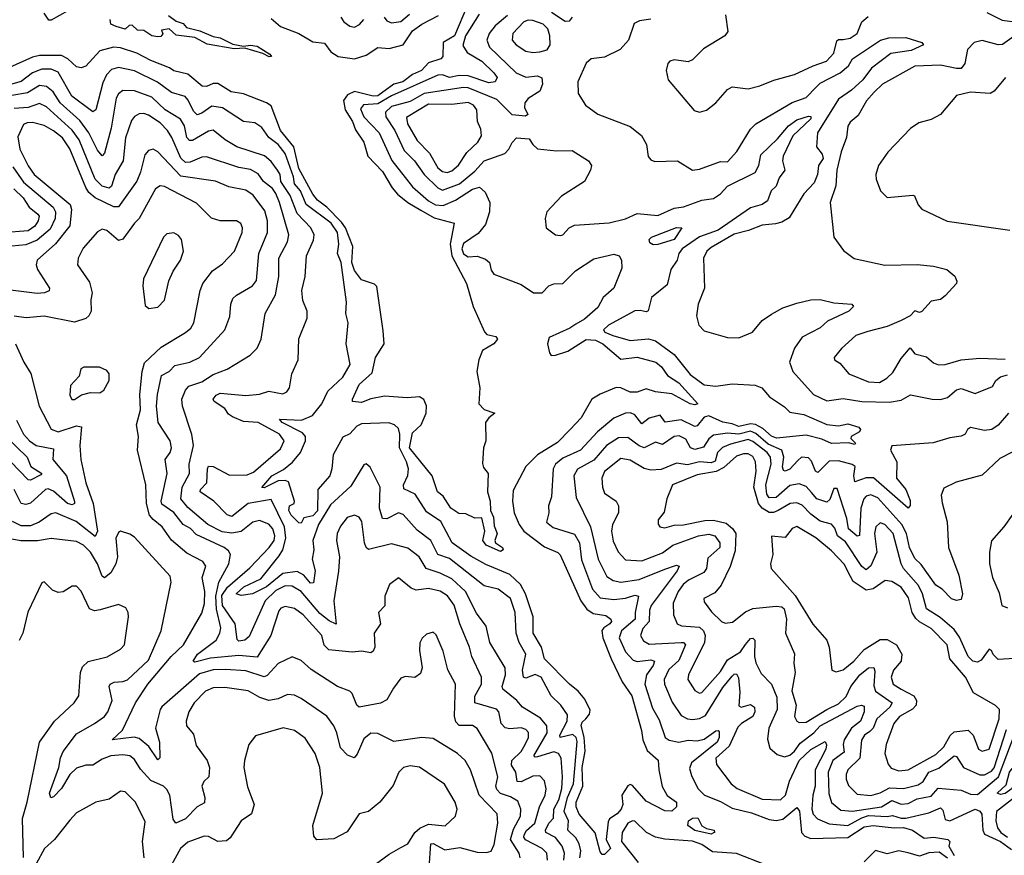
# Model space of a CAD drawing. Extents: x 1552294 to 1694791, y 811929 to 917222.
# Tile 531 of 643: x 1658319 to 1662571, y 893436 to 897044. Entities that reach past the tile are written whole.
import ezdxf

# ---------------------------------------------------------------- set-up
doc = ezdxf.new("R2010")
doc.units = 0

msp = doc.modelspace()

# ---------------------------------------------------------------- linework, layer by layer
at = {"layer": '0CON10XD'}
for points in [[(1660253, 897107), (1660197.3, 896975), (1660147.9, 896945), (1660146.4, 896885), (1660138.1, 896875), (1660085, 896857.3), (1660054.7, 896825), (1660015, 896808), (1659972.8, 896775), (1659934.9, 896765.1), (1659865.6, 896715), (1659845, 896714.4), (1659765, 896734), (1659735, 896718.9), (1659717.1, 896695), (1659724.4, 896655), (1659756.1, 896605), (1659768.6, 896568.6), (1659804.8, 896515), (1659822.4, 896455), (1659885, 896388), (1659927.5, 896317.5), (1659951.2, 896291.2), (1659994.4, 896254.4), (1660051, 896221)], [(1660302.8, 897067.2), (1660243.5, 896975), (1660232.7, 896932.7), (1660251.9, 896901.9), (1660315, 896864.4), (1660366.7, 896815), (1660380.6, 896795), (1660372.9, 896775), (1660345, 896770.8), (1660255, 896801.5), (1660216.4, 896803.6), (1660175, 896793.9), (1660145, 896805.9), (1660125, 896804.4), (1659925, 896714.7), (1659865, 896681.2), (1659804.2, 896675.8), (1659791.1, 896658.9), (1659805.6, 896625), (1659871, 896555), (1659925.9, 896435.9), (1660015, 896321.8), (1660085, 896261.2), (1660115, 896244.1), (1660147.6, 896242.4), (1660200.6, 896265), (1660275, 896312.1), (1660305, 896321.1), (1660329.4, 896299.4), (1660349.3, 896255), (1660348.1, 896215), (1660330.2, 896159.8), (1660299.5, 896120.5), (1660235, 896077.3), (1660228.2, 896055), (1660235, 896033.1), (1660255, 896020), (1660295, 896022.6), (1660330.5, 896010.5), (1660347.8, 895995), (1660355, 895962.5), (1660366.7, 895945), (1660485, 895901.1), (1660537.5, 895865), (1660575, 895864.4), (1660604.7, 895895.3), (1660625, 895902.9), (1660665, 895905.4), (1660719.8, 895960.2), (1660798.6, 896011.4), (1660885, 896030.9), (1660908.1, 896025), (1660918.3, 896005), (1660918.6, 895971.4), (1660885.3, 895885), (1660838.6, 895845), (1660815, 895800.7), (1660758.4, 895751.6), (1660721, 895729), (1660695, 895711.4), (1660605, 895671.8), (1660598.8, 895645), (1660606.3, 895606.3), (1660614.6, 895594.6), (1660632.2, 895595), (1660686.7, 895613.3), (1660765, 895662.5), (1660805, 895660.4), (1660836.6, 895645), (1660915, 895578.5), (1660985, 895586.5), (1661065.9, 895565), (1661090.8, 895545), (1661117.1, 895507.1), (1661165, 895476.1), (1661247.5, 895385), (1661235, 895380.8), (1661215, 895384.7), (1661135, 895428.5), (1661065, 895437.7), (1661025, 895449.5), (1660985, 895435.4), (1660955, 895436.1), (1660915, 895453.8), (1660895, 895455.6), (1660825, 895426.5), (1660790, 895405), (1660744.1, 895325), (1660695.9, 895274.1), (1660641.7, 895218.3), (1660554.6, 895165.4), (1660504.5, 895115), (1660449.5, 895010.5), (1660446.5, 894965), (1660454.4, 894915), (1660475.2, 894865), (1660496.5, 894835), (1660585, 894768.3), (1660643.4, 894743.4), (1660653.6, 894733.6), (1660742, 894535), (1660768.4, 894498.4), (1660795, 894480.3), (1660850.8, 894470.8), (1660871.1, 894455), (1660874.4, 894445), (1660867.3, 894435), (1660841.2, 894418.8), (1660833.4, 894406.6), (1660837.8, 894375), (1660872.6, 894285), (1660921.1, 894185), (1660962.6, 894125), (1661004.5, 893975.5), (1661009.5, 893935), (1661028.7, 893888.7), (1661076.4, 893846.4), (1661078.5, 893805), (1661093.5, 893733.5), (1661115, 893694.2), (1661155.3, 893665.3), (1661154.6, 893645), (1661135, 893626.1), (1661105, 893628.4), (1661025, 893669.8), (1660965, 893737.3), (1660955, 893741.2), (1660945, 893736.1), (1660919.5, 893695), (1660923.4, 893655), (1660916.2, 893635), (1660899.1, 893615), (1660866.6, 893593.4), (1660859.8, 893580.2), (1660851.6, 893505), (1660870.4, 893465), (1660845, 893440), (1660835, 893440), (1660825, 893450.8), (1660803.4, 893533.4), (1660735, 893613.9), (1660721.8, 893645), (1660722.1, 893665), (1660751.4, 893735), (1660747.8, 893815), (1660760.9, 893885), (1660756.6, 893946.6), (1660744, 893996), (1660748.6, 894011.4), (1660764, 894026), (1660779.8, 894045), (1660782.4, 894062.4), (1660759.8, 894109.8), (1660730.8, 894145), (1660693.3, 894175), (1660584.8, 894285), (1660572.6, 894335), (1660536.3, 894395), (1660536.5, 894465), (1660503.8, 894565), (1660482.3, 894605), (1660435, 894648.9), (1660331.9, 894691.9), (1660267.5, 894727.5), (1660186.8, 894785), (1660137.1, 894877.2), (1660075, 894918.8), (1660026.1, 894995), (1659978.3, 895018.3), (1659976, 895035), (1659995, 895075.8), (1659998.1, 895105), (1659990, 895135), (1659958.6, 895195), (1659960.6, 895255), (1659955, 895278.6), (1659937.1, 895295), (1659913.7, 895303.7), (1659795, 895298.6), (1659775, 895289.1), (1659745, 895255.5), (1659715, 895240.8), (1659672.7, 895165), (1659667.1, 895105), (1659657.6, 895075), (1659606.2, 895015), (1659605, 894924.1), (1659585, 894902.5), (1659546.7, 894893.3), (1659535, 894870), (1659525, 894871.4), (1659492, 894905), (1659481.2, 894925), (1659484.4, 894945), (1659503.8, 894955), (1659505.5, 894964.5), (1659479.2, 895049.2), (1659464.8, 895054.8), (1659435, 895052.3), (1659375, 895022), (1659364.4, 895024.4), (1659407.6, 895075), (1659457.9, 895102.1), (1659497.2, 895132.8), (1659532, 895175), (1659553.2, 895225), (1659552.6, 895245), (1659540.1, 895260.1), (1659452.9, 895305), (1659441.5, 895318.5), (1659535.6, 895314.4), (1659583.1, 895335), (1659623.5, 895385), (1659650.1, 895439.9), (1659715, 895500.9), (1659745.4, 895555), (1659728.2, 895645), (1659737.9, 895735), (1659727.5, 895775), (1659730.4, 895825), (1659707.2, 895995), (1659691.5, 896035), (1659697.6, 896075), (1659690.8, 896125), (1659664.2, 896165), (1659555.5, 896245.5), (1659531.5, 896305), (1659506.2, 896335), (1659501.8, 896365), (1659465, 896466.4), (1659435, 896504.8), (1659395.3, 896535), (1659365, 896578.2), (1659335, 896598), (1659285, 896604.7), (1659195, 896663.8), (1659148.7, 896671.3), (1659105, 896640), (1659085, 896633.5), (1659069.5, 896649.5), (1659047.1, 896697.1), (1659033, 896713), (1658975, 896729), (1658913.6, 896773.6), (1658815, 896823.5), (1658745, 896838.1), (1658715, 896829.2), (1658693.5, 896806.5), (1658678.4, 896771.6), (1658648.4, 896655), (1658635, 896646.2), (1658544.3, 896714.3), (1658485, 896818.1), (1658455, 896830.4), (1658415, 896830.3), (1658375, 896814), (1658325, 896776.9), (1658165, 896733.2)], [(1658527.3, 897082.7), (1658455, 897042.5), (1658445, 897042.5), (1658425, 897072.5)], [(1658961.8, 897061.8), (1658995, 897037.5), (1659025, 897027.5), (1659040, 897010), (1659096.2, 896996.2), (1659155, 896970.8), (1659185, 896966), (1659238.8, 896938.8), (1659285, 896930), (1659315, 896934.2), (1659345, 896929.6), (1659398.6, 896895), (1659406, 896885), (1659396.7, 896883.3), (1659368.7, 896898.7), (1659291.7, 896921.7), (1659245, 896918.2), (1659128, 896938), (1659075, 896966.4), (1658995, 896977.1), (1658965, 897004.2), (1658931.7, 896998.3), (1658937, 896983), (1658928.3, 896971.7), (1658915, 896970), (1658890, 896975), (1658855, 896997.5), (1658828.3, 896998.3), (1658805, 897020), (1658791.7, 897018.3), (1658775, 897003.3), (1658735, 897014), (1658713.3, 897025), (1658710, 897045)], [(1659405, 897049.1), (1659445.8, 897015), (1659525, 896984.1), (1659585, 896948.1), (1659635, 896943.3), (1659663.1, 896905), (1659694.4, 896885), (1659765, 896875.7), (1659815, 896890.6), (1659865, 896923.5), (1659915, 896919.1), (1659974.6, 896935), (1660015, 896996.5), (1660055.4, 897025), (1660128, 897062)], [(1659705.9, 897055), (1659719.1, 897035), (1659745, 897015.5), (1659765, 897011.5), (1659786.8, 897023.2), (1659805, 897045.5)], [(1659892.4, 897055), (1659905, 897038.9), (1659925, 897030.9), (1659965, 897035.9), (1660002.4, 897067.6)], [(1660425, 897061.6), (1660372.6, 897017.4), (1660346.2, 896985), (1660335.8, 896955), (1660347.8, 896925), (1660463.6, 896815), (1660505, 896795.2), (1660555, 896802), (1660573.4, 896793.4), (1660576.3, 896765), (1660565, 896735.8), (1660515, 896703.6), (1660500, 896685), (1660499.5, 896665), (1660514, 896635), (1660502.9, 896627.1), (1660445, 896632.5), (1660379, 896699), (1660255, 896749.8), (1660235, 896751.4), (1660065, 896725.8), (1660005, 896690.4), (1659925, 896669.9), (1659898.6, 896645), (1659900.4, 896625), (1659938.7, 896565), (1659978.9, 896478.9), (1660023.6, 896435), (1660065.7, 896375), (1660125, 896317.6), (1660145, 896307.6), (1660218.1, 896335), (1660285, 896390.6), (1660325, 896434.5), (1660414.3, 896465.7), (1660431.5, 896485), (1660445, 896513.8), (1660465, 896533.3), (1660519.5, 896529.5), (1660534.5, 896504.5), (1660555, 896487.1), (1660637.4, 896477.4), (1660705, 896478.5), (1660775.8, 896435), (1660788.5, 896415), (1660784.5, 896395), (1660757.8, 896345), (1660658.2, 896281.8), (1660596, 896215), (1660588, 896185), (1660592.5, 896145), (1660632.5, 896115), (1660652.3, 896112.3), (1660665, 896115.8), (1660692.5, 896145), (1660715, 896156.4), (1660865, 896166.9), (1660935, 896183.8), (1660985, 896206.9), (1661075, 896198.1), (1661145, 896229.6), (1661185, 896236.5), (1661265, 896264.4), (1661315, 896271.9), (1661345, 896292.4), (1661375, 896325.2), (1661495, 896384.8), (1661511, 896415), (1661518.8, 896461.2), (1661590.9, 896529.1), (1661639.2, 896585), (1661675, 896610.9), (1661725, 896627.1), (1661736, 896626), (1661735.4, 896615.4), (1661658, 896542), (1661615.5, 896455), (1661613.7, 896435), (1661622.5, 896395), (1661599.3, 896360.7), (1661585.2, 896324.8), (1661564.7, 896305), (1661547.8, 896262.3), (1661525, 896246.5), (1661475, 896231.6), (1661334.6, 896135.4), (1661255, 896107), (1661180, 896055), (1661164.7, 896035), (1661158.8, 896005), (1661131.5, 895965), (1661115, 895898.8), (1661046.7, 895845), (1661032.9, 895787.1), (1661025, 895782.5), (1660998.9, 895788.9), (1660975, 895786.7), (1660861.5, 895725), (1660840.5, 895705), (1660846.4, 895695), (1660880.5, 895680.5), (1660955, 895658.8), (1661035, 895665.8), (1661065, 895657.2), (1661145, 895597.9), (1661215, 895512.1), (1661275, 895467.4), (1661325, 895461.4), (1661395, 895471.1), (1661495.5, 895465.5), (1661524.4, 895454.4), (1661557.5, 895415), (1661621.9, 895371.9), (1661645, 895349.2), (1661705, 895338.9), (1661805, 895295.7), (1661855, 895290), (1661895, 895298.6), (1661942, 895285), (1661949.4, 895275), (1661945.9, 895264.1), (1661909.2, 895245), (1661908, 895235), (1661928, 895215), (1661925, 895210), (1661897.5, 895217.5), (1661825, 895214.4), (1661782.5, 895232.5), (1661715, 895249.6), (1661587.6, 895237.6), (1661565, 895246.3), (1661528.4, 895278.4), (1661496.4, 895296.4), (1661475, 895298.9), (1661425, 895287), (1661395, 895299.4), (1661355, 895305.6), (1661295, 895333.1), (1661275, 895328), (1661245, 895290.3), (1661235, 895286.8), (1661175, 895316.3), (1661105.7, 895305.7), (1661085, 895336.8), (1661036.7, 895323.3), (1661005, 895299.5), (1660975, 895337.5), (1660956.8, 895346.8), (1660934.5, 895345.5), (1660885, 895323.3), (1660814.1, 895265), (1660740.6, 895185), (1660665, 895151.3), (1660632.9, 895125), (1660622.3, 895105), (1660615, 894983.3), (1660602.5, 894945), (1660603.9, 894915), (1660593.3, 894875), (1660622, 894852), (1660715, 894822.5), (1660736.3, 894785), (1660745, 894712), (1660792.4, 894585), (1660825, 894548.2), (1660885, 894540.2), (1660935, 894546.1), (1660975, 894559.4), (1660991.8, 894555), (1660977, 894485), (1660976.4, 894455), (1660918.1, 894405), (1660908.4, 894375), (1660934.8, 894315), (1660967.9, 894277.9), (1660985, 894272.7), (1661045, 894279.4), (1661060.4, 894275), (1661053.8, 894255), (1661025.6, 894215), (1661018.9, 894175), (1661052, 894072), (1661081, 894021), (1661106.9, 893945), (1661123, 893933), (1661165, 893924.1), (1661205, 893932.9), (1661245, 893930.9), (1661275, 893938), (1661325, 893973.1), (1661335.6, 893975.6), (1661339.5, 893969.5), (1661339.7, 893945), (1661331.1, 893925), (1661219.8, 893835), (1661211.4, 893811.4), (1661220.1, 893780.1), (1661246.8, 893725), (1661276.7, 893695), (1661345, 893668.1), (1661395, 893639.8), (1661479.2, 893619.2), (1661555, 893590.7), (1661585, 893586.3), (1661615, 893592.7), (1661675, 893641.9), (1661686.8, 893626.8), (1661695.6, 893535), (1661709.3, 893519.3), (1661735, 893508.4), (1661895, 893513), (1661965, 893559.7), (1662005, 893564.8), (1662095, 893554.6), (1662136, 893556), (1662174.5, 893545), (1662225, 893510.6), (1662266.2, 893513.8), (1662327.5, 893505), (1662335.6, 893495.6), (1662332, 893475), (1662353.8, 893435)], [(1660704.1, 897055), (1660691.7, 897038.3), (1660675, 897035.8), (1660615, 897075.7)], [(1661367.5, 897065), (1661377.1, 896992.9), (1661364.2, 896975), (1661272.4, 896917.6), (1661225, 896870), (1661205, 896862.5), (1661145, 896871.4), (1661126.7, 896865), (1661118, 896855), (1661110, 896825), (1661120, 896785), (1661231.2, 896651.2), (1661255, 896644.4), (1661285, 896653.6), (1661324.5, 896685), (1661375, 896742), (1661395, 896754), (1661465, 896746), (1661515, 896758.1), (1661575, 896782.5), (1661665, 896806.8), (1661745, 896845.4), (1661802.9, 896865), (1661835, 896898.9), (1661847.2, 896952.7), (1661855, 896958.4), (1661875, 896958.2), (1661905, 896964.6), (1661935, 896984.5), (1661956, 897035), (1661982.5, 897057.5)], [(1662495, 897074.7), (1662562.2, 897042.2), (1662615, 897035.4)], [(1660535, 896901.8), (1660565, 896904.7), (1660596.7, 896913.3), (1660610, 896935), (1660608.6, 896975), (1660599.7, 897005), (1660578.8, 897025), (1660535, 897040.4), (1660515, 897041.7), (1660495.6, 897034.4), (1660447.9, 896985), (1660445.3, 896955), (1660462.3, 896935), (1660505, 896908.8), (1660535, 896901.8)], [(1661045, 897045.6), (1660995, 897038.5), (1660971.8, 897028.2), (1660948.6, 896955), (1660911.4, 896915), (1660845, 896882.9), (1660787.5, 896875), (1660765, 896856.2), (1660728.6, 896775), (1660730.6, 896725), (1660762.5, 896675), (1660815, 896635.8), (1660955, 896582.9), (1661004.2, 896544.2), (1661025.8, 896505), (1661033.2, 896453.2), (1661045, 896438.8), (1661061.2, 896431.2), (1661160, 896435), (1661225, 896394.5), (1661255, 896398.8), (1661345, 896432.1), (1661375, 896430.6), (1661415.4, 896475), (1661475, 896572), (1661497.5, 896595), (1661655, 896686.5), (1661715, 896708.6), (1661757.9, 896752.1), (1661775, 896769.4), (1661862.5, 896815), (1661898.1, 896845), (1661915.7, 896874.3), (1662036, 896955), (1662072.5, 896965), (1662145, 896967.8), (1662215.4, 896945.4), (1662221.4, 896935), (1662168.9, 896911.1), (1662081.5, 896898.5), (1661997.4, 896835), (1661959.7, 896785), (1661911, 896739), (1661855, 896700.2), (1661763.9, 896555), (1661760.5, 896495), (1661785, 896463.3), (1661788.3, 896445), (1661768.4, 896415), (1661764.2, 896375), (1661750.2, 896339.8), (1661705, 896292.7), (1661641.9, 896188.1), (1661610.5, 896169.5), (1661582.9, 896162.9), (1661525, 896156.7), (1661466.4, 896133.6), (1661405, 896118.4), (1661305, 896060.5), (1661286.2, 896043.9), (1661271.2, 896015), (1661276.2, 895885), (1661249.2, 895815), (1661242, 895765), (1661251.2, 895725), (1661275, 895700.6), (1661375, 895671.8), (1661425, 895670.4), (1661482.9, 895695), (1661525, 895744.7), (1661565, 895772.5), (1661615, 895800), (1661675, 895820.5), (1661735, 895834.5), (1661775, 895835.5), (1661835, 895821.2), (1661912.5, 895815), (1661920, 895805), (1661900, 895785), (1661807.2, 895742.8), (1661775, 895713.8), (1661697.3, 895672.7), (1661664.2, 895625.7), (1661642.9, 895565), (1661657.8, 895525), (1661747.1, 895425), (1661805, 895398.9), (1661875, 895408.9), (1661955, 895395.2), (1662075, 895393.2), (1662125, 895401.3), (1662165.3, 895424.7), (1662258.8, 895405), (1662295, 895403.8), (1662325, 895413.2), (1662364.4, 895445.6), (1662385, 895452.1), (1662445, 895430.6), (1662519.2, 895460.8), (1662533.7, 895486.3), (1662555, 895502), (1662585, 895510.3)], [(1662644.3, 896995), (1662563.3, 896936.7), (1662544.5, 896935.5), (1662475, 896954.6), (1662441.1, 896945), (1662411.5, 896915), (1662400, 896855), (1662385, 896833.9), (1662365, 896832.8), (1662295, 896847.4), (1662185, 896843.3), (1662045, 896765.5), (1662009.2, 896730.9), (1661975.9, 896694.1), (1661939.2, 896630.8), (1661905, 896601.1), (1661895.3, 896584.7), (1661889.5, 896535), (1661866.4, 896473.6), (1661847.6, 896395), (1661843, 896327), (1661818.5, 896255), (1661834.4, 896104.4), (1661876.9, 896046.9), (1661922.4, 896012.4), (1662055, 895984.5), (1662195, 895986.4), (1662265, 895979.4), (1662322.5, 895965), (1662356.9, 895936.9), (1662366.2, 895915), (1662363.8, 895905), (1662315, 895851.4), (1662295, 895835.7), (1662255, 895828), (1662215, 895783.8), (1662205, 895780), (1662185, 895787.5), (1662164.6, 895765.4), (1662125.2, 895744.8), (1662065, 895719.5), (1661981.6, 895698.4), (1661930.1, 895679.9), (1661868.1, 895625), (1661836.7, 895585), (1661837.5, 895575), (1661860.5, 895560.5), (1661899.2, 895515), (1661985, 895480.2), (1662032.1, 895477.9), (1662064.1, 895495.9), (1662089.9, 895520.1), (1662125, 895581.8), (1662165, 895626.7), (1662185, 895601.4), (1662235, 895588.9), (1662265, 895562.9), (1662286, 895554), (1662315, 895554.7), (1662384.6, 895575.4), (1662465, 895583.1), (1662575, 895577.7)], [(1660051, 896221), (1660108.7, 896188.7), (1660195.5, 896165.5), (1660178, 896075), (1660184.7, 896024.7), (1660247.8, 895905), (1660277.6, 895805), (1660326.5, 895696.5), (1660336.2, 895685), (1660375, 895675.4), (1660381.8, 895665), (1660366.4, 895645), (1660318, 895615), (1660301.2, 895575), (1660292.5, 895525), (1660305.4, 895455), (1660302.1, 895385), (1660325, 895361.5), (1660371.2, 895345), (1660344.6, 895325.4), (1660331.1, 895305), (1660332.5, 895225), (1660322.5, 895195), (1660317.9, 895127.9), (1660321.2, 895111.2), (1660342.5, 895085), (1660339.2, 895005), (1660350.6, 894965), (1660351.9, 894925), (1660365, 894896.7), (1660368.2, 894858.2), (1660381.5, 894825), (1660371.1, 894795), (1660374.3, 894785), (1660403.8, 894765), (1660407.5, 894755), (1660395, 894747.1), (1660333.3, 894775), (1660318.9, 894795), (1660328.1, 894835), (1660315, 894892.5), (1660285, 894891.2), (1660245, 894910), (1660215, 894911.2), (1660181.4, 894935), (1660147.3, 894987.3), (1660123.3, 895005), (1660100.6, 895075), (1660002, 895195), (1660015, 895260), (1660052.7, 895295), (1660073.7, 895345), (1660076.3, 895376.3), (1660064.8, 895404.8), (1660045, 895415.3), (1659991.8, 895411.8), (1659895, 895418.5), (1659835, 895407.4), (1659795, 895391.7), (1659756.7, 895395), (1659755.8, 895405), (1659785, 895468.9), (1659840.5, 895519.5), (1659855, 895585.6), (1659893.1, 895645), (1659889.3, 895700.7), (1659861.7, 895891.7), (1659851.5, 895901.5), (1659795, 895921.1), (1659765, 895961), (1659753.8, 895996.2), (1659758.1, 896065), (1659725.7, 896145.7), (1659709.1, 896169.1), (1659644.8, 896235), (1659604.8, 896265), (1659585, 896290.5), (1659525, 896401.8), (1659503.3, 896495), (1659445.4, 896565), (1659405, 896672), (1659385, 896685.2), (1659285, 896723.2), (1659232.5, 896732.5), (1659175, 896768.5), (1659155, 896768.6), (1659125, 896755.8), (1659107.3, 896757.3), (1659045, 896808.5), (1658985, 896823.2), (1658966.1, 896836.1), (1658885, 896867.6), (1658825, 896899), (1658755, 896922.7), (1658724.5, 896925.5), (1658665, 896910), (1658605, 896843.3), (1658585, 896835.6), (1658565, 896840), (1658526.7, 896875), (1658499.6, 896889.6), (1658405, 896889.7), (1658375, 896882.8), (1658275, 896836.9)], [(1662575.7, 896795), (1662526.9, 896735), (1662509.2, 896725), (1662425, 896730.4), (1662365, 896716.5), (1662295.6, 896635), (1662255, 896612.5), (1662201.7, 896598.2), (1662165.9, 896574.1), (1662067.6, 896472.4), (1662028, 896415), (1662016, 896375), (1662017.5, 896355), (1662035.8, 896305), (1662065, 896276), (1662176.2, 896286.2), (1662183.3, 896283.3), (1662198.8, 896245), (1662215, 896226.2), (1662323.6, 896173.6), (1662595, 896134.6)], [(1658435.4, 896755.4), (1658405, 896759.4), (1658352.2, 896727.8), (1658285, 896716.7)], [(1660738.2, 893425), (1660741.7, 893455), (1660735.5, 893485), (1660720.8, 893510.8), (1660686.1, 893545), (1660688.4, 893585), (1660670.1, 893625), (1660685.1, 893685), (1660710.4, 893745), (1660726.8, 893926.8), (1660721.9, 893945), (1660707.2, 893957.2), (1660652.5, 893945), (1660651.2, 893955), (1660683.2, 894015), (1660685, 894042), (1660656.2, 894085), (1660614.4, 894124.4), (1660570.4, 894205), (1660545, 894216.5), (1660505, 894200.3), (1660494.2, 894205), (1660490.8, 894235), (1660504.1, 894305), (1660476, 894355), (1660462.5, 894395), (1660459.2, 894485), (1660438.2, 894545), (1660385, 894584.6), (1660325, 894599.1), (1660175, 894717), (1660124, 894735), (1660095, 894795.3), (1660035, 894839.8), (1659975, 894906.9), (1659954.6, 894914.6), (1659905, 894889.3), (1659885, 894890.5), (1659872.8, 894935), (1659876.1, 895026.1), (1659832, 895112), (1659815, 895126), (1659805, 895122), (1659749.5, 895030.5), (1659660.6, 894949.4), (1659609.8, 894865), (1659585.5, 894795), (1659589.2, 894755), (1659581.4, 894715), (1659594.8, 894665), (1659587.1, 894612.9), (1659575, 894610.6), (1659545.9, 894645.9), (1659517.9, 894662.1), (1659455, 894652.6), (1659385, 894594.8), (1659325, 894565.4), (1659275, 894557.7), (1659254.5, 894564.5), (1659286.9, 894595), (1659360.3, 894629.7), (1659440.2, 894729.8), (1659454.7, 894755.3), (1659468.2, 894805), (1659461.9, 894855), (1659405, 894972.2), (1659305, 894954.5), (1659235, 894899.6), (1659215, 894906.2), (1659157.2, 894965), (1659098.6, 895005), (1659100, 895015), (1659127.8, 895045), (1659129.8, 895105), (1659135, 895115.6), (1659155, 895114.3), (1659225, 895076.7), (1659301.5, 895078.5), (1659329, 895091), (1659445, 895191.5), (1659460.8, 895225), (1659441.1, 895255), (1659348.8, 895305), (1659285, 895309.3), (1659238.6, 895328.6), (1659221.1, 895341.1), (1659205, 895365.8), (1659158.2, 895395), (1659154.7, 895405), (1659167.5, 895422.5), (1659185, 895431.2), (1659295, 895420.7), (1659355, 895427.3), (1659395, 895440.4), (1659455, 895428.1), (1659472.8, 895437.2), (1659484.4, 895455), (1659494.5, 895515), (1659520.9, 895575), (1659523.9, 895666.1), (1659560, 895755), (1659560.5, 895785), (1659541.7, 895831.7), (1659537.7, 895875), (1659552, 895935), (1659557.1, 896025), (1659588.1, 896091.9), (1659591.2, 896115), (1659575.9, 896145), (1659517.6, 896207.6), (1659487.6, 896285), (1659475, 896302.6), (1659446.6, 896345), (1659443.1, 896375), (1659433, 896395), (1659405, 896431.1), (1659375.9, 896455.9), (1659256.7, 896495), (1659205.6, 896525.6), (1659155, 896567.2), (1659135, 896562.1), (1659065, 896522.5), (1659052.2, 896522.2), (1659040.8, 896535), (1659030.1, 896585), (1659012.9, 896615), (1658947.1, 896655), (1658890.2, 896710.2), (1658815, 896737), (1658765, 896737.8), (1658746, 896724), (1658735, 896705.6), (1658713.9, 896575), (1658685, 896467.5), (1658675, 896455.6), (1658655, 896481.1), (1658617.9, 896555), (1658578.3, 896608.3), (1658494.4, 896685), (1658462.9, 896732.9), (1658435.4, 896755.4)], [(1660668.8, 893415), (1660671, 893445), (1660662.2, 893475), (1660632.3, 893512.3), (1660591.3, 893535), (1660589, 893545), (1660603.4, 893575), (1660623.7, 893596.3), (1660625.8, 893635), (1660646.9, 893675), (1660659.7, 893725), (1660663.3, 893775), (1660657.5, 893855), (1660645.8, 893875.8), (1660625, 893882.9), (1660555, 893861), (1660545, 893859.2), (1660539.5, 893865), (1660597.4, 893965), (1660595.7, 893995.7), (1660568.2, 894028.2), (1660490.5, 894075), (1660465.5, 894105), (1660405, 894153.3), (1660402.4, 894165), (1660417.1, 894215), (1660414.8, 894244.8), (1660349.5, 894355), (1660333.1, 894425), (1660291.3, 894481.4), (1660244, 894575), (1660185, 894629.1), (1660135, 894654.8), (1660074.1, 894674.1), (1660043.5, 894725), (1659995, 894762.7), (1659925, 894781.3), (1659825, 894756.5), (1659814.8, 894764.8), (1659807.4, 894785), (1659797, 894877), (1659785, 894895.4), (1659765, 894905.3), (1659733.8, 894895), (1659705, 894856.7), (1659690, 894825), (1659687.1, 894795), (1659699.6, 894725), (1659695, 894662.5), (1659675.2, 894534.8), (1659685.5, 894434.5), (1659655, 894448.1), (1659615, 894479.8), (1659535, 894574.8), (1659495, 894597.5), (1659465, 894599.2), (1659425, 894579.6), (1659378.4, 894535), (1659309.7, 894380.3), (1659291.5, 894365), (1659265, 894361), (1659258, 894368), (1659249.4, 894435), (1659194.6, 894514.6), (1659192.3, 894557.7), (1659215.8, 894594.2), (1659312.3, 894677.7), (1659397, 894765), (1659417.7, 894795), (1659420.5, 894815), (1659411.6, 894845), (1659395.5, 894865.5), (1659355, 894881.7), (1659325.9, 894874.1), (1659275, 894834.5), (1659235, 894826.7), (1659193.2, 894833.2), (1659131.9, 894865), (1659045, 894937.5), (1659014.3, 894975), (1659021, 895025), (1659052.9, 895085), (1659050.5, 895125), (1659069.2, 895205), (1659063, 895253), (1659021.8, 895375), (1659019.6, 895405), (1659035.3, 895445), (1659048.9, 895461.1), (1659105, 895480.8), (1659155, 895512), (1659214.3, 895535), (1659314.2, 895595), (1659343.9, 895626.1), (1659361.5, 895665), (1659379.1, 895775), (1659423.9, 895856.1), (1659438, 895935), (1659438.4, 896015), (1659475.2, 896084.8), (1659481, 896115), (1659441.2, 896255), (1659425, 896293.1), (1659410.2, 896315), (1659371.9, 896345), (1659348.9, 896378.9), (1659315, 896396.5), (1659265, 896405.2), (1659125, 896451.2), (1659105, 896450), (1659055, 896428.5), (1659035, 896427), (1659015, 896446.2), (1658976.7, 896535), (1658957, 896565), (1658925, 896598.5), (1658875, 896631.1), (1658855, 896638.8), (1658835, 896637.5), (1658815, 896626.4), (1658801.7, 896608.3), (1658775.6, 896534.4), (1658766, 896434), (1658731.7, 896375), (1658715.2, 896324.8), (1658705, 896316.4), (1658675, 896324.5), (1658645, 896354.8), (1658575.4, 896525.4), (1658545, 896567), (1658435, 896667.6), (1658405, 896682), (1658355, 896665.4), (1658295, 896661.2)], [(1660165, 896384), (1660185, 896391.6), (1660213.7, 896416.3), (1660249.4, 896470.6), (1660296.9, 896515), (1660312.9, 896542.9), (1660310.7, 896570.7), (1660295.7, 896605), (1660293.3, 896655), (1660278.5, 896675), (1660256.3, 896686.3), (1660185, 896678.5), (1660085, 896679.4), (1659988.7, 896621.3), (1659994.1, 896595), (1660035, 896522.2), (1660088, 896468), (1660124.1, 896404.1), (1660145, 896388), (1660165, 896384)], [(1659187.8, 894417.8), (1659169, 894499), (1659165.6, 894555), (1659178.4, 894615), (1659222.3, 894695), (1659229.7, 894735), (1659220.7, 894750.7), (1659202.1, 894765), (1659081.7, 894821.7), (1659056.7, 894846.7), (1659024.7, 894865), (1658985, 894915.6), (1658932.3, 894952.3), (1658929.8, 894965), (1658955.7, 895085), (1658947.2, 895145), (1658968.2, 895175), (1658974.2, 895195), (1658968.4, 895225), (1658917.2, 895305), (1658910.2, 895375), (1658914, 895425), (1658931.6, 895508.4), (1658964.5, 895525.5), (1658988.8, 895551.2), (1659054.4, 895565.6), (1659094.8, 895585.2), (1659204.6, 895705), (1659227, 895763), (1659231.1, 895815), (1659240.1, 895839.9), (1659254.8, 895855.2), (1659325, 895894.7), (1659341.4, 895918.6), (1659351.1, 896035), (1659389.1, 896125), (1659388.7, 896175), (1659378.1, 896218.1), (1659326.7, 896286.7), (1659295, 896307.5), (1659222.3, 896322.3), (1659165, 896346.3), (1659015, 896368.3), (1658915, 896473.6), (1658895, 896484.5), (1658875, 896478.5), (1658859.2, 896460.7), (1658841, 896385), (1658825, 896347.3), (1658745, 896235.3), (1658725, 896235.6), (1658645.3, 896275.3), (1658618.2, 896298.2), (1658605, 896319.1), (1658536.2, 896486.2), (1658503.2, 896533.2), (1658465, 896564.4), (1658425, 896586.6), (1658375, 896600.5), (1658350.8, 896599.2), (1658335, 896591.4), (1658311.5, 896538.5), (1658319.5, 896485), (1658355, 896413.2), (1658381, 896375), (1658536.7, 896246.6), (1658542.7, 896225), (1658535.9, 896154.1), (1658473.2, 896076.8), (1658393.8, 896005), (1658390.4, 895985), (1658395.5, 895965), (1658447.1, 895885), (1658446.2, 895873.8), (1658425.8, 895864.2), (1658395, 895861.6), (1658245, 895881)], [(1658288.9, 896408.9), (1658335, 896342.6), (1658463.2, 896235), (1658473.9, 896215), (1658471.6, 896185), (1658449.9, 896140.1), (1658395, 896091.6), (1658345, 896071.7), (1658285, 896066.1)], [(1660480.6, 893425), (1660475.3, 893445), (1660439.1, 893505), (1660451.4, 893548.6), (1660481.6, 893605), (1660483.5, 893635), (1660469.7, 893669.7), (1660438.2, 893688.2), (1660395, 893702.6), (1660379.8, 893719.8), (1660375.5, 893735), (1660384.2, 893775), (1660357.7, 893877.7), (1660295, 893983.3), (1660275, 893996), (1660216.7, 893996.7), (1660202.3, 894012.3), (1660197.2, 894037.2), (1660201.1, 894175), (1660167.2, 894237.2), (1660147.1, 894317.1), (1660117.3, 894387.3), (1660105, 894400), (1660075, 894390.8), (1660056.6, 894373.4), (1660046.6, 894353.4), (1660045, 894320), (1660056.9, 894245), (1660049.1, 894220.9), (1660025, 894204.2), (1659985, 894208.1), (1659965, 894200.8), (1659932.5, 894157.5), (1659905, 894107.3), (1659876.8, 894093.2), (1659785, 894075.6), (1659774.6, 894084.6), (1659754.4, 894134.4), (1659744.5, 894144.5), (1659691.2, 894165), (1659578.1, 894238.1), (1659535, 894277.8), (1659495, 894292.5), (1659435, 894263.9), (1659387.4, 894212.6), (1659375, 894206.9), (1659295, 894232.4), (1659208.4, 894238.4), (1659155, 894237.1), (1659095, 894219.8), (1658932.5, 894077.5), (1658925.3, 894065), (1658906, 893985), (1658923.3, 893925), (1658923.8, 893856.2), (1658915, 893848.8), (1658876.2, 893906.2), (1658835, 893940.7), (1658814, 893946), (1658718.8, 893935), (1658763.4, 893976.6), (1658818.9, 894095), (1658872, 894175), (1658972.5, 894295), (1659025.8, 894345), (1659105, 894481.4), (1659116.9, 894523.1), (1659118.7, 894575), (1659107.7, 894635), (1659122.3, 894685), (1659110, 894705), (1659040.3, 894740.3), (1658975, 894796.1), (1658934.6, 894855), (1658895, 894885.8), (1658880.2, 894905), (1658866, 894955), (1658863.7, 895035), (1658827.5, 895185), (1658832.7, 895245), (1658822.9, 895295), (1658840.1, 895359.9), (1658838, 895425), (1658848, 895525), (1658857.8, 895562.2), (1658930.3, 895629.7), (1659035, 895692.9), (1659058, 895712), (1659070.7, 895735), (1659097.8, 895875), (1659109.6, 895905), (1659151, 895959), (1659195, 895990), (1659245.9, 896044.1), (1659279.1, 896125), (1659281.1, 896145), (1659273.7, 896163.7), (1659255, 896175.4), (1659185, 896175.4), (1659147.2, 896187.2), (1659081.8, 896251.8), (1658945, 896323.8), (1658925, 896326.2), (1658905, 896314.4), (1658835, 896185.4), (1658814.4, 896165.6), (1658765, 896096), (1658745, 896090), (1658695, 896133.6), (1658675, 896139.5), (1658655, 896128.1), (1658592.6, 896057.4), (1658570.9, 896015), (1658568.5, 895985), (1658620.2, 895910.2), (1658631.8, 895865), (1658626.2, 895833.8), (1658627.5, 895785), (1658618.1, 895765), (1658605, 895753.6), (1658555, 895737.3), (1658425, 895763.2), (1658347, 895757), (1658295.5, 895764.5)], [(1658294, 896314), (1658334.4, 896275), (1658360, 896235), (1658397.8, 896205), (1658402.8, 896195), (1658398.8, 896175), (1658385, 896151.9), (1658355, 896132.7), (1658245, 896123.3)], [(1658876.4, 895796.4), (1658915, 895802.5), (1658945, 895833.3), (1658963.3, 895916.7), (1658981.7, 895958.3), (1659013.1, 896005), (1659026.7, 896045), (1659017.1, 896095), (1659005, 896112), (1658985, 896124.2), (1658955, 896120), (1658940.6, 896105), (1658853.1, 895925), (1658850.6, 895895), (1658860.5, 895810.5), (1658876.4, 895796.4)], [(1661055, 896072.1), (1661040.8, 896080.7), (1661037.3, 896095), (1661047.3, 896105), (1661155, 896146.7), (1661178.8, 896145), (1661145.9, 896095), (1661075, 896073.9), (1661055, 896072.1)], [(1658301.5, 895645), (1658336.9, 895565), (1658366.6, 895516.6), (1658402.6, 895375), (1658455, 895276.5), (1658485, 895264.8), (1658565, 895290.6), (1658585.6, 895285.6), (1658579.1, 895205), (1658582.7, 895145), (1658604.1, 895045), (1658635.6, 894955), (1658654.8, 894835), (1658645, 894812.5), (1658563.2, 894876.8), (1658475, 894914.3), (1658455, 894910.8), (1658403.8, 894875), (1658365, 894859.3), (1658325, 894858.8), (1658287.6, 894877.6)], [(1658555, 895404.2), (1658585.5, 895424.5), (1658625, 895434.4), (1658665, 895433.1), (1658682, 895445), (1658705.8, 895485.8), (1658706, 895515), (1658695, 895530), (1658664.3, 895544.3), (1658596.4, 895543.6), (1658583, 895537), (1658576.2, 895505), (1658538, 895465), (1658535, 895422.5), (1658544.4, 895404.4), (1658555, 895404.2)], [(1658305.3, 895315), (1658335.3, 895255), (1658361.9, 895225), (1658390, 895205), (1658465, 895190.6), (1658461.9, 895145), (1658521.3, 895075), (1658555.8, 894964.2), (1658555.2, 894954.8), (1658545, 894949.3), (1658525, 894954.4), (1658465, 895008), (1658441.7, 895018.3), (1658430.4, 895015), (1658365, 894957), (1658345, 894950.2), (1658325, 894954.8), (1658294.9, 895014.9)], [(1662589.6, 895345), (1662545, 895293.6), (1662517.1, 895275), (1662485, 895270.7), (1662425, 895282.5), (1662411.5, 895275), (1662402.2, 895255), (1662385, 895245.4), (1662335, 895239.1), (1662263.5, 895216.5), (1662085, 895204), (1662079.1, 895185), (1662107.4, 895135), (1662105.6, 895065), (1662145.4, 895015), (1662165, 894967.5), (1662165, 894946.7), (1662155, 894935.6), (1662005.4, 895065.4), (1661975, 895066.5), (1661925, 895048.6), (1661920.8, 895075), (1661926.4, 895115), (1661913.8, 895123.8), (1661855, 895138.9), (1661815, 895138.1), (1661765, 895088.2), (1661754.9, 895094.9), (1661737.6, 895137.6), (1661725, 895152), (1661695, 895154.7), (1661679, 895141), (1661645, 895103.3), (1661625, 895094.3), (1661617.7, 895097.7), (1661613.4, 895113.4), (1661618.8, 895155), (1661609.6, 895185), (1661551.6, 895211.6), (1661497.8, 895257.8), (1661475, 895267.5), (1661425, 895254), (1661375, 895259.4), (1661315, 895250), (1661295.4, 895234.6), (1661272, 895198), (1661235, 895188.8), (1661215.3, 895195), (1661195, 895232.8), (1661167.2, 895247.2), (1661145, 895243.9), (1661095, 895210.3), (1661065, 895219.6), (1661015, 895195.6), (1660993.4, 895203.4), (1660945, 895239.8), (1660905, 895239.1), (1660853.2, 895205), (1660797.8, 895142.2), (1660727.1, 895102.9), (1660712.1, 895075), (1660721.6, 894981.6), (1660784.5, 894854.5), (1660817, 894715), (1660855, 894640), (1660882.3, 894622.3), (1660915, 894615.6), (1660993.5, 894626.5), (1661105, 894671.9), (1661155, 894688.2), (1661166.4, 894685), (1661157.6, 894665), (1661046, 894515), (1661038.5, 894495), (1661037.2, 894445), (1661009.6, 894415), (1661000, 894385), (1661012.1, 894362.1), (1661037, 894347), (1661175.6, 894355.6), (1661185.6, 894355), (1661194.1, 894345), (1661165, 894277.5), (1661122, 894238), (1661102, 894195), (1661103.3, 894175), (1661137, 894097), (1661175, 894040), (1661202.5, 894025), (1661225, 894022.1), (1661255, 894026.5), (1661280.8, 894039.2), (1661355, 894161.1), (1661395, 894208.9), (1661405, 894218.5), (1661415, 894218.9), (1661422.4, 894202.4), (1661429.1, 894140.9), (1661425, 894080.8), (1661435, 894075.8), (1661475, 894087.6), (1661492.1, 894075), (1661494.1, 894055), (1661485, 894034.8), (1661435.3, 894004.7), (1661420.8, 893989.2), (1661382, 893908), (1661324.8, 893855), (1661328.4, 893828.4), (1661391.6, 893745), (1661416.9, 893725), (1661525, 893678.1), (1661605, 893676), (1661625.8, 893695), (1661643.4, 893756.6), (1661685.5, 893845), (1661735, 893892.2), (1661796.8, 893926.8), (1661803.3, 893913.3), (1661800.3, 893895), (1661754.6, 893805), (1661753.7, 893735), (1661743.6, 893695), (1661740.4, 893635), (1661745, 893613.2), (1661763.8, 893593.8), (1661815, 893571.6), (1661895, 893564.9), (1661955, 893598.2), (1661985, 893608.1), (1662065, 893603.9), (1662088.2, 893608.2), (1662125, 893595.7), (1662145, 893596), (1662245, 893619.3), (1662295, 893640.6), (1662305, 893630.8), (1662315, 893590.5), (1662335, 893585.2), (1662445, 893635.1), (1662465, 893626.2), (1662473.7, 893613.7), (1662477.7, 893545), (1662485, 893527.4), (1662555, 893495.5), (1662601.6, 893461.6)], [(1658259.7, 895245), (1658351.8, 895155), (1658366.8, 895115), (1658414.4, 895085), (1658410.5, 895079.5), (1658365, 895055.8), (1658355, 895057.5), (1658280.2, 895135)], [(1662655, 895202.7), (1662551.1, 895148.9), (1662475, 895076.9), (1662363, 895047), (1662309.3, 895020.7), (1662298.3, 894991.7), (1662302.7, 894957.3), (1662324.4, 894875.6), (1662330.4, 894765), (1662373.8, 894645), (1662390.8, 894565), (1662385, 894540), (1662365, 894535.8), (1662342.9, 894542.9), (1662302.9, 894585), (1662275, 894602.7), (1662211.1, 894691.1), (1662185, 894716.9), (1662161.1, 894765), (1662148.6, 894825), (1662127.8, 894865), (1662025, 894980.2), (1661995, 894992), (1661975, 894986.3), (1661963.9, 894975), (1661951.5, 894935), (1661945, 894816.2), (1661935.8, 894814.2), (1661898.4, 894845), (1661890.5, 894890.5), (1661849.2, 895019.2), (1661835, 895019.4), (1661817.8, 894972.2), (1661805, 894960.8), (1661760.8, 894975), (1661737.9, 895002.1), (1661715, 895029), (1661685, 895040), (1661645, 895032.3), (1661585, 894981.1), (1661555, 894979.5), (1661545, 894995.5), (1661540.5, 895035), (1661564, 895125), (1661561.9, 895155), (1661547.2, 895175), (1661485, 895222.6), (1661465, 895231.1), (1661388.1, 895211.9), (1661353.2, 895196.8), (1661332.7, 895175), (1661321.7, 895138.3), (1661305, 895130), (1661255, 895135.1), (1661202.4, 895122.4), (1661155, 895129.6), (1661088.7, 895101.3), (1661045, 895099.4), (1661015, 895105.7), (1660955, 895142.3), (1660915, 895149.7), (1660845, 895093.3), (1660832.9, 895065), (1660836, 895025), (1660845, 894999.6), (1660895.2, 894965.2), (1660905.4, 894945), (1660904.7, 894915), (1660879.1, 894865), (1660874.5, 894835), (1660882.4, 894792.4), (1660903.1, 894746.9), (1660935, 894711.3), (1661005, 894707.4), (1661095, 894742), (1661140, 894775), (1661250, 894815), (1661295, 894823.3), (1661321.2, 894815), (1661342.4, 894785), (1661342.9, 894765), (1661291.1, 894718.9), (1661285.3, 894675), (1661273.4, 894656.6), (1661206.4, 894623.6), (1661184.3, 894605), (1661162.3, 894575), (1661141.2, 894525), (1661142.9, 894475), (1661157.8, 894435), (1661176.2, 894426.2), (1661255, 894421), (1661272.2, 894405), (1661278.9, 894385), (1661276, 894355), (1661207.3, 894215), (1661204.6, 894195), (1661235, 894147.3), (1661255, 894135.5), (1661265, 894139.1), (1661345, 894229.8), (1661375, 894280.4), (1661431.4, 894315), (1661453.2, 894346.8), (1661475, 894372.7), (1661485, 894374.3), (1661493.1, 894365), (1661492.3, 894295), (1661497.6, 894267.6), (1661520.8, 894220.8), (1661565, 894174.3), (1661588.9, 894118.9), (1661590.6, 894065), (1661554.4, 893985), (1661548, 893938), (1661558.9, 893898.9), (1661590.6, 893870.6), (1661621.5, 893861.5), (1661645, 893868.5), (1661664.5, 893885), (1661689.6, 893920.4), (1661748.3, 893965), (1661776.3, 893995), (1661935, 894079.5), (1661954.6, 894084.6), (1661965, 894080), (1661965.8, 894055.8), (1661950, 894015), (1661911.2, 893985), (1661879.8, 893935), (1661875.2, 893915), (1661878.9, 893881.1), (1661830, 893845), (1661810.6, 893795), (1661812.8, 893702.8), (1661825, 893663.6), (1661865, 893631.6), (1661915, 893626.6), (1662040.4, 893645), (1662085, 893673.3), (1662125, 893657), (1662155, 893659.2), (1662195, 893680.3), (1662255, 893691.7), (1662285, 893726.1), (1662385, 893717.1), (1662425, 893699.5), (1662455, 893698.9), (1662545.3, 893774.7), (1662617.9, 893965)], [(1662615, 894286.4), (1662545, 894281.4), (1662522.7, 894302.7), (1662515, 894320), (1662505, 894326), (1662471, 894279), (1662455, 894270.4), (1662435, 894273.9), (1662414.3, 894295), (1662378, 894378), (1662355, 894410.6), (1662293.5, 894463.5), (1662235, 894500.7), (1662217.7, 894565), (1662200.7, 894600.7), (1662135.6, 894675), (1662124.9, 894694.9), (1662091.6, 894825), (1662055, 894864), (1662035, 894872.1), (1662015.8, 894854.2), (1662011, 894825), (1662020.2, 894745), (1661995, 894685.4), (1661975, 894668), (1661955, 894682.7), (1661885, 894790), (1661849.8, 894815), (1661839.1, 894849.1), (1661825.2, 894865.2), (1661775, 894879.2), (1661735, 894908.8), (1661697.4, 894947.4), (1661675, 894958.1), (1661645.5, 894954.5), (1661595, 894925.2), (1661573.5, 894916.5), (1661555, 894916.7), (1661525, 894934.5), (1661509.5, 894955), (1661489.6, 895025), (1661499.1, 895095), (1661496, 895135), (1661485, 895158.4), (1661465, 895170), (1661445, 895170.2), (1661415, 895159.5), (1661359.2, 895110.8), (1661326.7, 895093.3), (1661245, 895079.1), (1661138, 895035), (1661112.9, 894975), (1661101.7, 894918.3), (1661075.6, 894885), (1661075.5, 894865.5), (1661083.8, 894855), (1661105, 894850.3), (1661145, 894862.2), (1661185, 894863.5), (1661277.8, 894882.2), (1661315, 894882.6), (1661369.6, 894869.6), (1661397.5, 894847.6), (1661411.2, 894825), (1661409.3, 894750.7), (1661386.7, 894683.2), (1661347.9, 894602.1), (1661320.6, 894569.4), (1661272.9, 894545), (1661275, 894530), (1661306.6, 894486.6), (1661348.9, 894445), (1661365, 894438.2), (1661396.7, 894443.3), (1661453.1, 894486.9), (1661485, 894501.1), (1661585, 894512.3), (1661609.5, 894509.5), (1661620.8, 894500.8), (1661630.8, 894455), (1661625.6, 894395), (1661665.3, 894305.3), (1661661.6, 894265), (1661667.1, 894225), (1661653.8, 894146.2), (1661671.4, 894085), (1661665.3, 894035), (1661674.6, 894015), (1661685, 894009.7), (1661715, 894010.4), (1661804, 894066), (1661855, 894089.4), (1661888.1, 894121.9), (1661908.4, 894165), (1661947.4, 894215), (1661985, 894244.8), (1662006.9, 894246.9), (1662011.4, 894231.4), (1662007.2, 894167.2), (1662014.4, 894145), (1662086.6, 894095), (1662076.7, 894075), (1662020.2, 894025), (1662005.1, 893985), (1661989.8, 893970.2), (1661967.6, 893955), (1661953.5, 893933.5), (1661947.1, 893855), (1661895.4, 893805), (1661887.6, 893785), (1661887.6, 893765), (1661897.9, 893737.9), (1661935, 893700), (1661995, 893694.8), (1662035, 893705.6), (1662075, 893727), (1662135, 893724.1), (1662199.1, 893740.9), (1662220, 893755), (1662245, 893794.8), (1662287.9, 893812.1), (1662355, 893865.2), (1662365, 893862.5), (1662395, 893814.6), (1662465, 893783.9), (1662485, 893783.8), (1662515, 893799), (1662526.4, 893813.6), (1662580.6, 893979.4)], [(1662645.8, 894964.2), (1662569.2, 894855), (1662516.1, 894793.9), (1662507.1, 894745), (1662506.2, 894695), (1662520.4, 894635), (1662549.2, 894569.2), (1662560, 894515), (1662585, 894504.3)], [(1662115, 893800.6), (1662155, 893804.8), (1662275, 893870.8), (1662309.3, 893905), (1662336.8, 893953.2), (1662355, 893968.9), (1662415, 893976.2), (1662436.2, 893955), (1662459.2, 893895), (1662475.9, 893885.9), (1662505, 893894.2), (1662548.8, 894025), (1662550.4, 894065), (1662533.4, 894083.4), (1662437.9, 894137.9), (1662403.7, 894205), (1662336.1, 894285), (1662324.7, 894345), (1662255.7, 894415.7), (1662205, 894443.5), (1662189.2, 894459.2), (1662173.4, 894485), (1662157.5, 894547.5), (1662125, 894593.2), (1662085, 894618.7), (1662056.7, 894623.3), (1662005, 894585.9), (1661975, 894580.8), (1661918.4, 894618.4), (1661895, 894661.5), (1661881, 894691), (1661825, 894751), (1661756.3, 894806.3), (1661675, 894855.4), (1661655, 894847.1), (1661625, 894808.9), (1661566.1, 894813.9), (1661570.6, 894735), (1661560.9, 894695), (1661564.4, 894674.4), (1661667.5, 894557.4), (1661743.8, 894433.8), (1661804.5, 894365), (1661814.5, 894335), (1661825.8, 894235.8), (1661845, 894228.6), (1661875, 894237.3), (1661921.1, 894275), (1661965.1, 894324.9), (1662035, 894367.6), (1662065, 894367.4), (1662104.6, 894345), (1662128.2, 894305), (1662124.8, 894275), (1662092.5, 894235), (1662082.2, 894205), (1662091.6, 894175), (1662125, 894153), (1662180.3, 894125), (1662191.3, 894105), (1662190.5, 894085), (1662175, 894066.8), (1662117.9, 894035), (1662093.9, 894005), (1662060.6, 893915), (1662055.3, 893875.3), (1662069.1, 893829.1), (1662081.6, 893811.6), (1662115, 893800.6)], [(1659687.9, 893965), (1659675, 893995.6), (1659645, 894036.8), (1659535, 894113.2), (1659505, 894127.3), (1659475, 894130), (1659435, 894112.1), (1659395, 894104.6), (1659356.7, 894116.7), (1659305, 894146.4), (1659205, 894160.2), (1659155, 894158.8), (1659120.9, 894145), (1659072.7, 894095), (1659049.1, 894055), (1659037.5, 894015), (1659039.4, 893995), (1659069.3, 893959.3), (1659080.8, 893910.8), (1659127.9, 893845), (1659138.8, 893815), (1659135.6, 893775), (1659114.2, 893755), (1659105.6, 893735), (1659118.5, 893685), (1659116.7, 893663.3), (1659084.8, 893645.2), (1659035, 893593.1), (1658993.3, 893575), (1658982.2, 893592.2), (1658967.2, 893695), (1658955, 893720.9), (1658940.5, 893735), (1658885, 893759.6), (1658841.4, 893808.6), (1658815, 893850), (1658795.2, 893865.2), (1658765, 893869.8), (1658712.5, 893865), (1658675, 893851.1), (1658635, 893824.7), (1658604.6, 893824.6), (1658565, 893812.7), (1658534.9, 893785.1), (1658499.8, 893725), (1658465, 893688.5), (1658453.9, 893683.9), (1658448.4, 893705), (1658488.4, 893815), (1658495, 893856.9), (1658506.3, 893883.7), (1658565, 893960.6), (1658642.7, 894005), (1658685, 894035.3), (1658699.6, 894055), (1658717.8, 894105), (1658706.1, 894165), (1658710, 894175), (1658726.6, 894183.4), (1658765, 894186.3), (1658785, 894194.1), (1658875, 894278.8), (1658930.3, 894405), (1658973.5, 894615), (1658968.3, 894641.7), (1658815, 894810), (1658795, 894823.3), (1658755, 894835.8), (1658745, 894830), (1658734.7, 894805.3), (1658741.3, 894725), (1658734.8, 894695), (1658711.9, 894655), (1658684.7, 894634.7), (1658675, 894641.1), (1658655.2, 894695), (1658625.2, 894745), (1658595, 894775.7), (1658565, 894791.2), (1658454.3, 894804.3), (1658396.1, 894793.9), (1658323.4, 894793.4), (1658285, 894800.5)], [(1660598, 893415), (1660595, 893445.4), (1660575.7, 893465.7), (1660503.4, 893503.4), (1660495.9, 893515), (1660498, 893525), (1660507.5, 893542.5), (1660543.4, 893575), (1660563.9, 893645), (1660588.3, 893695), (1660592.4, 893722.4), (1660585, 893756.9), (1660565, 893779.2), (1660535, 893777.1), (1660485, 893752.6), (1660467.3, 893755), (1660462, 893795), (1660442.3, 893825), (1660444.4, 893845), (1660485, 893884), (1660502.4, 893915), (1660515.7, 893945), (1660515.9, 893965.9), (1660505, 893978.8), (1660485, 893986.2), (1660435, 893982.1), (1660415, 893986.7), (1660398.4, 894005), (1660388, 894055), (1660377.7, 894067.7), (1660283.8, 894095), (1660285, 894123.1), (1660313.8, 894175), (1660313.3, 894205), (1660271.2, 894295), (1660261.9, 894335), (1660219.8, 894435), (1660195.9, 894515.9), (1660166, 894556), (1660135, 894576.9), (1660085, 894587.6), (1660030.8, 894580.8), (1660009.9, 894589.9), (1659955, 894634.2), (1659915.4, 894604.6), (1659896.2, 894555), (1659896.3, 894513.7), (1659869.1, 894485), (1659876.8, 894435), (1659849.6, 894395), (1659852.5, 894335), (1659845, 894316.9), (1659835, 894309.6), (1659795, 894316.9), (1659755, 894312.8), (1659653.3, 894323.3), (1659633.4, 894343.4), (1659623.3, 894385), (1659542.6, 894475), (1659505, 894501.4), (1659465, 894510.3), (1659446.7, 894503.2), (1659438.1, 894491.9), (1659404.2, 894385.8), (1659345, 894291.8), (1659265, 894299.1), (1659143.3, 894286.7), (1659075, 894270), (1659068.1, 894275), (1659086.9, 894305), (1659167.5, 894365), (1659183.8, 894395), (1659187.8, 894417.8)], [(1658336, 893426), (1658330.7, 893595), (1658350.6, 893665), (1658404.5, 893925), (1658470, 894015), (1658554.4, 894095), (1658574.4, 894125), (1658581.2, 894225), (1658590.3, 894249.7), (1658615, 894272.3), (1658696.8, 894293.2), (1658755, 894325.8), (1658771.9, 894345), (1658789.5, 894465), (1658787.8, 894485), (1658777.5, 894505), (1658745, 894518.6), (1658666, 894496), (1658642.1, 894492.1), (1658620.3, 894500.3), (1658585, 894576.2), (1658565, 894598), (1658545, 894597.5), (1658507, 894573), (1658485, 894570.6), (1658460.7, 894580.7), (1658425, 894616.7), (1658415, 894612.5), (1658354.6, 894485.4), (1658332.3, 894395), (1658316.8, 894363.2)], [(1659775, 893338.6), (1659915, 893440.6), (1659965, 893469.2), (1659995, 893485.7), (1660025.3, 893534.7), (1660046.9, 893553.1), (1660085, 893571.1), (1660156, 893564), (1660200.8, 893605), (1660207.5, 893635), (1660199.1, 893665), (1660153.4, 893743.4), (1660045.9, 893815.9), (1660005, 893822.5), (1659976.2, 893815), (1659956.9, 893795), (1659932.2, 893737.8), (1659874.4, 893665), (1659825, 893625.8), (1659784.7, 893615.3), (1659733.1, 893536.9), (1659675, 893506.5), (1659602.7, 893502.7), (1659588.8, 893518.8), (1659584.4, 893565), (1659627.1, 893705), (1659614.5, 893815), (1659595.4, 893875), (1659551.9, 893941.9), (1659505, 893974.5), (1659457, 893987), (1659337.5, 893952.5), (1659308.6, 893915), (1659289.2, 893845), (1659287.1, 893815), (1659302.2, 893732.2), (1659331.4, 893655), (1659320, 893615), (1659275.8, 893585), (1659228.5, 893511.5), (1659211.9, 893498.1), (1659175, 893495.5), (1659135, 893516.9), (1659115, 893518.4), (1659045, 893492.8), (1659012.9, 893465), (1658975, 893394.4)], [(1660087.8, 893382.2), (1660095, 893486.2), (1660105, 893487.3), (1660155, 893460.3), (1660220.3, 893470.3), (1660295, 893449.5), (1660335, 893447.5), (1660355, 893454.4), (1660368, 893482), (1660384.3, 893575), (1660380.9, 893615), (1660302.9, 893695), (1660265.2, 893805.2), (1660242.7, 893845), (1660210, 893875), (1660105, 893940), (1660055, 893944.7), (1659935, 893927.7), (1659865, 893961.5), (1659835, 893963.8), (1659805, 893939.5), (1659777, 893873), (1659762.7, 893857.3), (1659735, 893868.8), (1659705, 893899.5), (1659687.9, 893965)], [(1662555, 893698.2), (1662540.7, 893705), (1662579.5, 893740.5), (1662593.5, 893795), (1662605, 893810.5), (1662612.4, 893795), (1662605.1, 893725), (1662575, 893703), (1662555, 893698.2)], [(1658856.7, 893425), (1658849, 893495), (1658860.8, 893580.8), (1658818.9, 893665), (1658775, 893710), (1658755, 893712.9), (1658705, 893678.9), (1658648, 893665), (1658565, 893620), (1658535, 893588.1), (1658468.8, 893505), (1658426.7, 893465), (1658390.1, 893399.9)], [(1662615, 893685.1), (1662537.1, 893625), (1662534.4, 893585.6), (1662542.1, 893555), (1662555.2, 893535), (1662585, 893514.9)], [(1661540.2, 893395), (1661415, 893443.6), (1661311.4, 893451.4), (1661265, 893482.6), (1661225, 893497.5), (1661105, 893505.6), (1661065, 893514.4), (1661025.9, 893535), (1660975, 893583.8), (1660965, 893585.3), (1660945, 893575.3), (1660920.6, 893535), (1660917.7, 893495), (1660989.8, 893405)], [(1661305, 893526.7), (1661235, 893543.1), (1661204.5, 893565), (1661206.7, 893585), (1661225, 893596.7), (1661247.9, 893597.9), (1661265, 893564), (1661285, 893552), (1661317.5, 893545), (1661320, 893535), (1661315, 893532.5), (1661305, 893526.7)], [(1662325, 893423.4), (1662289.1, 893449.1), (1662245, 893447.3), (1662205, 893431.8), (1662155, 893446.9), (1662115.2, 893455.2), (1662065, 893442.2), (1662015, 893456.2), (1661965, 893408.1)]]:
    msp.add_lwpolyline(points, dxfattribs=at)

doc.saveas('drawing.dxf')
